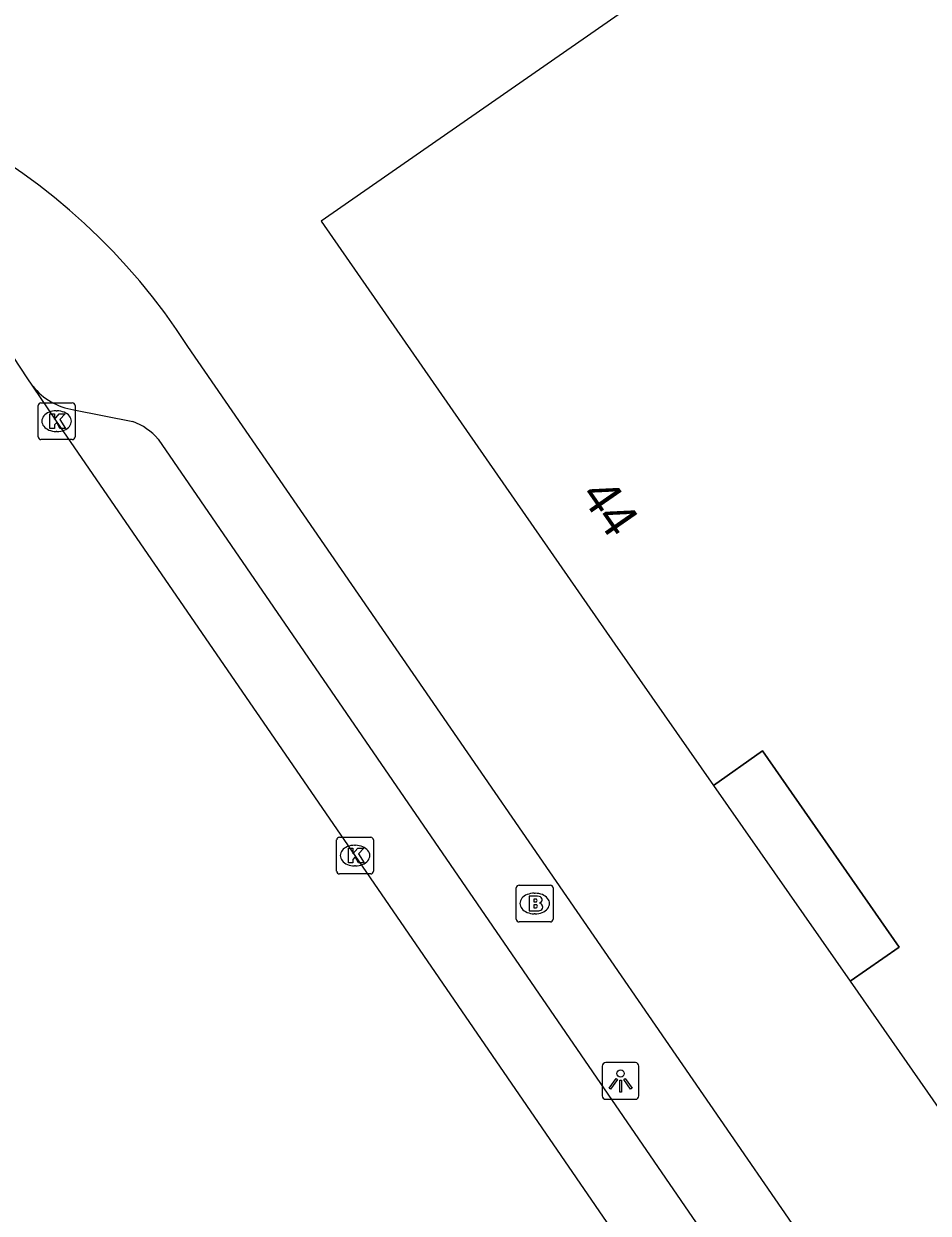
# Model space of a CAD drawing. Extents: x 157466 to 158888, y 383063 to 384677.
# Drawn here: x 157862.97 to 157887.57, y 383408.68 to 383441.04 of the extents above; entities that cross this region are included whole.
import ezdxf

# ---------------------------------------------------------------- set-up
doc = ezdxf.new("R2010")
doc.units = 0
for name, color, linetype in [('IMGEO_Brandkraan', 7, 'Continuous'), ('IMGEO_Kolk', 7, 'Continuous'), ('IMGEO_Lichtpunt', 7, 'Continuous'), ('IMGEO_Pand', 7, 'Continuous'), ('IMGEO_Pand_nummerreeks', 7, 'Continuous'), ('IMGEO_Pand_overbouw', 7, 'Continuous'), ('IMGEO_Rijbaan_lokaal_open', 7, 'Continuous'), ('IMGEO_Voetpad_open', 7, 'Continuous')]:
    doc.layers.add(name, color=color, linetype=linetype)

msp = doc.modelspace()

# ---------------------------------------------------------------- linework, layer by layer
at = {"layer": 'IMGEO_Brandkraan'}
for p, q in [((157876.365, 383416.677), (157876.365, 383417.529)), ((157876.44, 383417.603), (157877.292, 383417.603)), ((157877.366, 383417.529), (157877.366, 383416.677)), ((157876.853, 383417.383), (157876.878, 383417.383)), ((157876.876, 383416.823), (157876.851, 383416.823)), ((157877.292, 383416.603), (157876.44, 383416.603))]:
    msp.add_line(p, q, dxfattribs=at)
for points in [[(157876.365, 383416.677), (157876.365, 383417.529)], [(157876.44, 383417.603), (157877.292, 383417.603)], [(157877.366, 383417.529), (157877.366, 383416.677)], [(157876.713, 383417.303), (157876.713, 383416.903), (157876.926, 383416.903)], [(157876.944, 383417.303), (157876.713, 383417.303)], [(157876.892, 383417.222), (157876.838, 383417.222), (157876.838, 383417.146)], [(157876.838, 383417.146), (157876.891, 383417.146)], [(157876.9, 383417.07), (157876.838, 383417.07), (157876.838, 383416.989)], [(157876.838, 383416.989), (157876.9, 383416.989)], [(157877.292, 383416.603), (157876.44, 383416.603)]]:
    msp.add_lwpolyline(points, dxfattribs=at)
for centre, radius, start, end in [((157876.442, 383417.527), 0.0765, 91.552, 178.448), ((157876.442, 383417.527), 0.0765, 91.552, 178.448), ((157877.29, 383417.527), 0.0765, 1.552, 88.448), ((157877.29, 383417.527), 0.0765, 1.552, 88.448), ((157876.893, 383417.184), 0.0379, 267.8285, 90.9355), ((157876.948, 383417.158), 0.145, 59.4692, 91.5367), ((157876.973, 383417.205), 0.0922, 285.5137, 58.1501), ((157876.901, 383417.029), 0.0404, 269.8759, 90.5077), ((157876.932, 383417.154), 0.251, 268.6676, 293.5347), ((157876.978, 383417.013), 0.105, 301.3115, 78.989), ((157876.442, 383416.679), 0.0765, 181.552, 268.448), ((157876.442, 383416.679), 0.0765, 181.552, 268.448), ((157877.29, 383416.679), 0.0765, 271.552, 358.448), ((157877.29, 383416.679), 0.0765, 271.552, 358.448)]:
    msp.add_arc(centre, radius, start, end, dxfattribs=at)
for centre, major_axis, ratio, start_param, end_param in [((157876.852, 383417.103), (-0.387, 0.002), 0.722429, 4.712389, 7.853982), ((157876.877, 383417.103), (-0.39, 0.002), 0.717154, 1.570796, 4.712389)]:
    msp.add_ellipse(centre, major_axis=major_axis, ratio=ratio, start_param=start_param, end_param=end_param, dxfattribs=at)
at = {"layer": 'IMGEO_Kolk'}
for p, q in [((157863.437, 383430.725), (157864.289, 383430.725)), ((157863.362, 383429.799), (157863.362, 383430.651)), ((157863.85, 383430.505), (157863.875, 383430.505)), ((157864.363, 383430.651), (157864.363, 383429.799)), ((157863.873, 383429.945), (157863.848, 383429.945)), ((157864.289, 383429.725), (157863.437, 383429.725)), ((157871.479, 383417.981), (157871.479, 383418.833)), ((157871.554, 383418.907), (157872.406, 383418.907)), ((157872.48, 383418.833), (157872.48, 383417.981)), ((157871.967, 383418.687), (157871.992, 383418.687)), ((157871.99, 383418.127), (157871.965, 383418.127)), ((157872.406, 383417.907), (157871.554, 383417.907))]:
    msp.add_line(p, q, dxfattribs=at)
for points in [[(157863.437, 383430.725), (157864.289, 383430.725)], [(157863.362, 383429.799), (157863.362, 383430.651)], [(157863.683, 383430.425), (157863.806, 383430.425), (157863.806, 383430.274), (157863.936, 383430.425), (157864.1, 383430.425), (157863.954, 383430.274), (157864.107, 383430.025), (157863.955, 383430.025), (157863.87, 383430.189), (157863.806, 383430.122), (157863.806, 383430.025), (157863.683, 383430.025), (157863.683, 383430.425)], [(157864.363, 383430.651), (157864.363, 383429.799)], [(157864.289, 383429.725), (157863.437, 383429.725)], [(157871.479, 383417.981), (157871.479, 383418.833)], [(157871.554, 383418.907), (157872.406, 383418.907)], [(157872.48, 383418.833), (157872.48, 383417.981)], [(157871.8, 383418.607), (157871.923, 383418.607), (157871.923, 383418.456), (157872.053, 383418.607), (157872.217, 383418.607), (157872.071, 383418.456), (157872.224, 383418.207), (157872.072, 383418.207), (157871.987, 383418.371), (157871.923, 383418.304), (157871.923, 383418.207), (157871.8, 383418.207), (157871.8, 383418.607)], [(157872.406, 383417.907), (157871.554, 383417.907)]]:
    msp.add_lwpolyline(points, dxfattribs=at)
for centre, start, end in [((157863.439, 383430.649), 91.552, 178.448), ((157863.439, 383430.649), 91.552, 178.448), ((157864.287, 383430.649), 1.552, 88.448), ((157864.287, 383430.649), 1.552, 88.448), ((157863.439, 383429.801), 181.552, 268.448), ((157863.439, 383429.801), 181.552, 268.448), ((157864.287, 383429.801), 271.552, 358.448), ((157864.287, 383429.801), 271.552, 358.448), ((157871.556, 383418.831), 91.552, 178.448), ((157871.556, 383418.831), 91.552, 178.448), ((157872.404, 383418.831), 1.552, 88.448), ((157872.404, 383418.831), 1.552, 88.448), ((157871.556, 383417.983), 181.552, 268.448), ((157871.556, 383417.983), 181.552, 268.448), ((157872.404, 383417.983), 271.552, 358.448), ((157872.404, 383417.983), 271.552, 358.448)]:
    msp.add_arc(centre, 0.0765, start, end, dxfattribs=at)
for centre, major_axis, ratio, start_param, end_param in [((157863.849, 383430.225), (-0.387, 0.002), 0.722429, 4.712389, 7.853982), ((157863.874, 383430.225), (-0.39, 0.002), 0.717154, 1.570796, 4.712389), ((157871.966, 383418.407), (-0.387, 0.002), 0.722429, 4.712389, 7.853982), ((157871.991, 383418.407), (-0.39, 0.002), 0.717154, 1.570796, 4.712389)]:
    msp.add_ellipse(centre, major_axis=major_axis, ratio=ratio, start_param=start_param, end_param=end_param, dxfattribs=at)
at = {"layer": 'IMGEO_Lichtpunt'}
for p, q in [((157878.703, 383412.679), (157878.703, 383411.872)), ((157878.703, 383412.679), (157878.703, 383411.872)), ((157879.605, 383412.774), (157878.797, 383412.774)), ((157879.605, 383412.774), (157878.797, 383412.774)), ((157879.699, 383411.872), (157879.699, 383412.679)), ((157879.699, 383411.872), (157879.699, 383412.679)), ((157878.797, 383411.778), (157879.605, 383411.778)), ((157878.797, 383411.778), (157879.605, 383411.778))]:
    msp.add_line(p, q, dxfattribs=at)
for points in [[(157879.077, 383412.343), (157879.116, 383412.315), (157878.928, 383412.053), (157878.89, 383412.08), (157879.077, 383412.343)], [(157879.179, 383412.295), (157879.226, 383412.295), (157879.226, 383411.973), (157879.179, 383411.973), (157879.179, 383412.295)], [(157879.289, 383412.315), (157879.327, 383412.342), (157879.514, 383412.08), (157879.475, 383412.052), (157879.289, 383412.315)]]:
    msp.add_lwpolyline(points, dxfattribs=at)
msp.add_circle((157879.202, 383412.477), 0.0994, dxfattribs=at)
for centre, start, end in [((157878.797, 383412.679), 90, 180), ((157878.797, 383412.679), 90, 180), ((157879.605, 383412.679), 0, 90), ((157879.605, 383412.679), 0, 90), ((157878.797, 383411.872), 180, 270), ((157878.797, 383411.872), 180, 270), ((157879.605, 383411.872), 270, 0), ((157879.605, 383411.872), 270, 360)]:
    msp.add_arc(centre, 0.0946, start, end, dxfattribs=at)
at = {"layer": 'IMGEO_Pand'}
msp.add_lwpolyline([(157879.047, 383424.159), (157881.73, 383420.313), (157883.061, 383421.254), (157886.777, 383415.919), (157885.447, 383414.994), (157887.9, 383411.467), (157898.724, 383418.999), (157909.187, 383426.256), (157892.318, 383450.45), (157871.054, 383435.67), (157879.047, 383424.159)], dxfattribs=at)
at = {"layer": 'IMGEO_Pand_overbouw'}
msp.add_lwpolyline([(157881.73, 383420.313), (157885.447, 383414.994), (157886.777, 383415.919), (157883.061, 383421.254)], close=True, dxfattribs=at)
at = {"layer": 'IMGEO_Rijbaan_lokaal_open'}
for points in [[(157863.215, 383431.182), (157863.063, 383431.408), (157861.947, 383433.093)], [(157936.465, 383325.145), (157935.643, 383326.174), (157935.388, 383326.53), (157915.623, 383355.122), (157905.565, 383369.639), (157894.321, 383385.972), (157880.805, 383405.562), (157871.979, 383418.406), (157863.862, 383430.224), (157863.215, 383431.182)]]:
    msp.add_lwpolyline(points, dxfattribs=at)
at = {"layer": 'IMGEO_Voetpad_open'}
for points in [[(157939.64, 383327.608), (157908.666, 383372.402), (157867.433, 383432.258)], [(157864.331, 383430.536), (157865.939, 383430.213)], [(157866.622, 383429.736), (157884.813, 383403.235)]]:
    msp.add_lwpolyline(points, dxfattribs=at)
for centre, radius, start, end in [((157852.971, 383422.954), 17.197, 32.7554, 90.7027), ((157864.584, 383432.26), 1.743, 218.22, 261.651), ((157865.385, 383428.692), 1.618, 40.1562, 69.9837)]:
    msp.add_arc(centre, radius, start, end, dxfattribs=at)

# ---------------------------------------------------------------- texts
at = {"layer": 'IMGEO_Pand_nummerreeks'}
msp.add_text('44', height=1, rotation=304.7787, dxfattribs=at).set_placement((157878.082, 383428.212))

doc.saveas('drawing.dxf')
